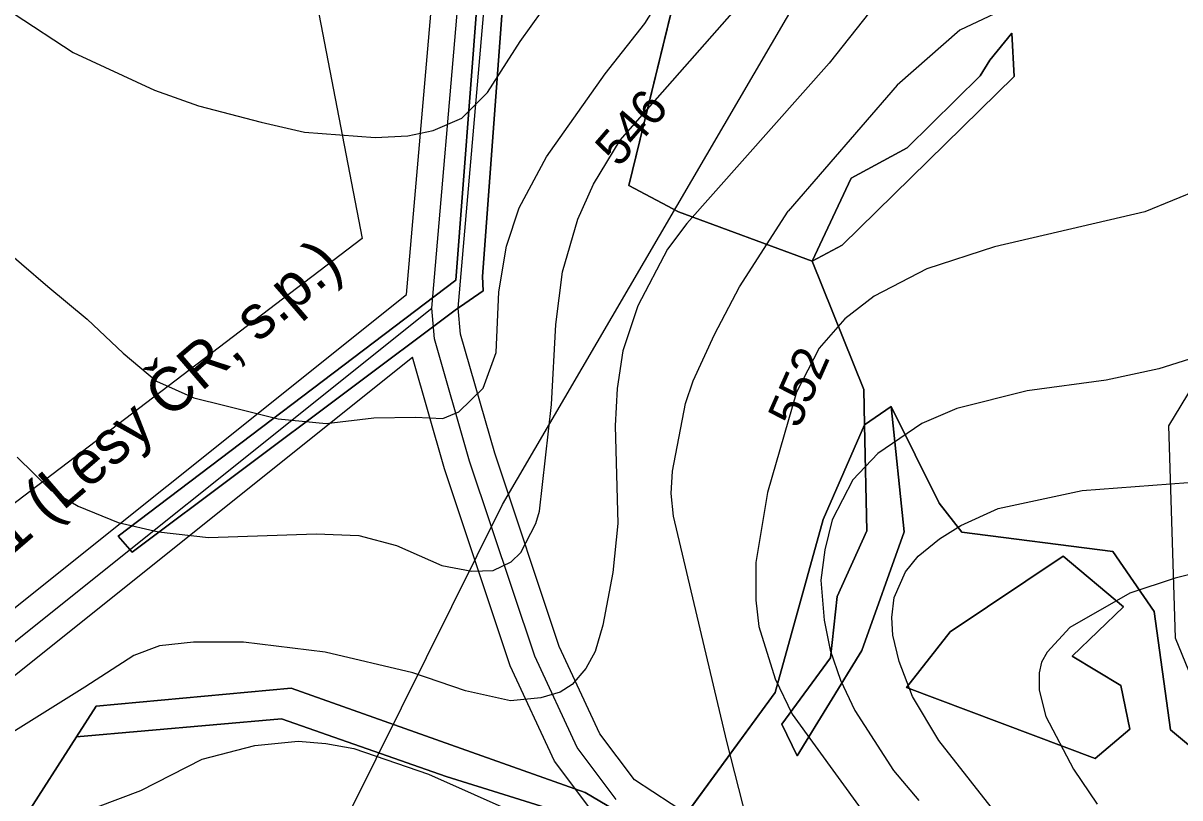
# Model space of a CAD drawing. Extents: x -709418 to -703832, y -1161719 to -1157826.
# Drawn here: x -707566.4 to -707302.8, y -1159133.3 to -1158956.6 of the extents above; entities that cross this region are included whole.
import ezdxf

# ---------------------------------------------------------------- set-up
doc = ezdxf.new("R2010")
doc.units = 0
for name, color, linetype in [('102_obvod PÚ', 7, 'Continuous'), ('120_vrstevnice hlavní', 7, 'Continuous'), ('121_vrstevnice hlavní_popis', 7, 'Continuous'), ('122_vrstevnice základní', 7, 'Continuous'), ('206_TTP_KN', 7, 'Continuous'), ('207_lesní pozemek_KN', 7, 'Continuous'), ('208_vodní plocha_KN', 7, 'Continuous'), ('210_ostatní plocha_KN', 7, 'Continuous'), ('501_vodní tok', 7, 'Continuous'), ('502_vodní tok_popis', 7, 'Continuous'), ('514 odvodnění - LPIS', 7, 'Continuous'), ('735_OP sítí TI', 7, 'Continuous')]:
    doc.layers.add(name, color=color, linetype=linetype)

msp = doc.modelspace()

# ---------------------------------------------------------------- linework, layer by layer
at = {"layer": '102_obvod PÚ'}
for points in [[(-707365.08, -1159108.13), (-707355.13, -1159095.39), (-707329.36, -1159078.16), (-707315.65, -1159089.72), (-707327.29, -1159100.93), (-707316.23, -1159107.64), (-707314.17, -1159117.61), (-707322.09, -1159124.28), (-707365.08, -1159108.13)], [(-707365.08, -1159108.13), (-707322.09, -1159124.28), (-707314.17, -1159117.61), (-707316.23, -1159107.64), (-707327.29, -1159100.93), (-707315.65, -1159089.72), (-707329.36, -1159078.16), (-707355.13, -1159095.39), (-707365.08, -1159108.13)]]:
    msp.add_lwpolyline(points, dxfattribs=at)
at = {"layer": '120_vrstevnice hlavní'}
for points in [[(-707074.93, -1158795.97), (-707086.28, -1158808.58), (-707096.71, -1158820.86), (-707105.42, -1158830.01), (-707116, -1158839.44), (-707124.43, -1158845.72), (-707133.43, -1158850.58), (-707154.14, -1158863.44), (-707179.57, -1158881.15), (-707197.86, -1158894.72), (-707207, -1158900.58), (-707222.43, -1158908.15), (-707234.57, -1158914.73), (-707246.72, -1158922.44), (-707271, -1158935.58), (-707288.15, -1158942.58), (-707299.58, -1158946.3), (-707316.72, -1158950.44), (-707325.29, -1158951.73), (-707336.72, -1158952.44), (-707345, -1158954.43), (-707352.95, -1158958.19), (-707367.18, -1158970.75), (-707392.01, -1158999.44)], [(-707503.73, -1159120.31), (-707497.44, -1159120.88), (-707491.03, -1159121.99), (-707474.03, -1159127.85), (-707442.81, -1159141.78), (-707413.54, -1159152.09), (-707407.13, -1159154.05), (-707402.12, -1159154.05), (-707399.05, -1159152.93), (-707398.21, -1159149.31), (-707400.58, -1159141.88), (-707406.01, -1159120.45), (-707418.15, -1159069.02), (-707418.72, -1159063.88), (-707418.44, -1159058.73), (-707415.44, -1159043.3), (-707413.72, -1159038.16), (-707408.87, -1159027.59), (-707403.15, -1159016.73), (-707392.01, -1158999.44)], [(-707636.08, -1159108.46), (-707633.73, -1159115.9), (-707632.5, -1159127.31), (-707633.33, -1159143.04), (-707636.41, -1159156.18), (-707638.12, -1159164.65), (-707637.59, -1159171.39), (-707634.99, -1159173.46), (-707631.7, -1159173.63), (-707626.52, -1159172.58), (-707621.17, -1159169.28), (-707608.88, -1159158.59), (-707602.16, -1159153.88), (-707591.02, -1159148.59), (-707587.31, -1159148.02), (-707559.3, -1159139.02), (-707539.59, -1159131.59), (-707525.59, -1159124.45), (-707513.59, -1159121.31), (-707503.73, -1159120.31)]]:
    msp.add_lwpolyline(points, dxfattribs=at)
at = {"layer": '122_vrstevnice základní'}
for points in [[(-707160.71, -1158884.19), (-707183.57, -1158905.3), (-707200.57, -1158923.73), (-707211.29, -1158934.01), (-707226.15, -1158945.44), (-707233, -1158949.73), (-707257.58, -1158968.73), (-707269.58, -1158976.73), (-707285.01, -1158988.01), (-707291.86, -1158991.87), (-707310.72, -1158999.59), (-707345.01, -1159007.59), (-707360.44, -1159012.59), (-707372.44, -1159018.87), (-707379.15, -1159024.02), (-707385.01, -1159030.73), (-707390.15, -1159040.73), (-707396.72, -1159063.59), (-707399.44, -1159079.59), (-707399.44, -1159088.16), (-707398.72, -1159094.16), (-707395.01, -1159106.16), (-707391.15, -1159114.16), (-707375.44, -1159135.88)], [(-707568.45, -1158954.44), (-707555.02, -1158963.3), (-707536.45, -1158971.87), (-707526.45, -1158975.44), (-707512.16, -1158979.16), (-707502.26, -1158981.47), (-707486.15, -1158982.65), (-707478.7, -1158982.28), (-707472.99, -1158981.06), (-707466.41, -1158978.27), (-707460.54, -1158972.37), (-707453.11, -1158960.75), (-707443.07, -1158946.72), (-707436.86, -1158935.8), (-707433.42, -1158927.13), (-707430.84, -1158917.08), (-707431.04, -1158907.72)], [(-707567.73, -1159055.59), (-707560.16, -1159063.02), (-707553.88, -1159066.73), (-707544.73, -1159070.45), (-707535.59, -1159072.59), (-707524.16, -1159073.88), (-707499.59, -1159073.02), (-707489.87, -1159073.45), (-707481.3, -1159075.73), (-707471.01, -1159080.3), (-707464.16, -1159081.59), (-707459.3, -1159081.45), (-707455.16, -1159079.45), (-707453.01, -1159077.3), (-707449.58, -1159070.73), (-707448.73, -1159067.88), (-707446.01, -1159043.59), (-707445.01, -1159025.3), (-707443.44, -1159013.3), (-707440.01, -1159001.3), (-707436.44, -1158993.3), (-707430.3, -1158983.3), (-707397.44, -1158945.87)], [(-707520.41, -1159043.76), (-707508.28, -1159046.85), (-707497.37, -1159047.86), (-707486.47, -1159046.63), (-707476.95, -1159046.43), (-707470.72, -1159046.77), (-707467.08, -1159045.2), (-707461.56, -1159039.82), (-707458.63, -1159031.68), (-707457.97, -1159017.83), (-707456.26, -1159007.44), (-707453.36, -1158998.68), (-707447.16, -1158987.06), (-707433.72, -1158968.11), (-707424.74, -1158956.67), (-707418.19, -1158946.27)], [(-707373.44, -1158954.01), (-707382.72, -1158965.73), (-707415.15, -1159002.3), (-707419.58, -1159008.16), (-707426.3, -1159021.02), (-707429.73, -1159031.3), (-707431.01, -1159039.87), (-707431.44, -1159048.45), (-707430.87, -1159070.73), (-707432.01, -1159081.88), (-707434.3, -1159093.88), (-707436.01, -1159099.88), (-707438.16, -1159103.73), (-707441.3, -1159107.45), (-707444.01, -1159109.16), (-707448.44, -1159110.45), (-707455.3, -1159111.16), (-707465.59, -1159108.88), (-707477.59, -1159104.73), (-707497.59, -1159100.02), (-707516.16, -1159097.73), (-707527.59, -1159097.73), (-707535.34, -1159098.56), (-707541.2, -1159100.79), (-707552.35, -1159108.03), (-707584.88, -1159128.31)], [(-707608.88, -1158975.3), (-707560.8, -1159016.67), (-707551.78, -1159024.09), (-707543.63, -1159031.86), (-707536, -1159038.25), (-707527.51, -1159042.04), (-707520.41, -1159043.76)], [(-707279.58, -1159026.59), (-707307.58, -1159035.45), (-707319.58, -1159038.02), (-707337.58, -1159040.45), (-707353.58, -1159044.45), (-707361.58, -1159047.87), (-707371.58, -1159054.73), (-707377.3, -1159060.73), (-707382.01, -1159069.88), (-707383.72, -1159076.73), (-707384.58, -1159083.59), (-707383.87, -1159092.73), (-707382.44, -1159099.59), (-707380.15, -1159106.45), (-707376.87, -1159113.31), (-707368.01, -1159127.02), (-707362.29, -1159133.88)], [(-707313.58, -1159176.45), (-707357.72, -1159120.16), (-707363.72, -1159110.16), (-707366.72, -1159102.16), (-707368.15, -1159096.16), (-707368.44, -1159092.16), (-707367.87, -1159087.59), (-707365.29, -1159081.73), (-707362.44, -1159078.16), (-707357.58, -1159074.16), (-707352.72, -1159071.16), (-707344.15, -1159067.3), (-707325.01, -1159063.16), (-707296.85, -1159061.06)], [(-707290.15, -1159079.73), (-707303.86, -1159083.16), (-707314.15, -1159086.59), (-707327.86, -1159094.45), (-707333.01, -1159100.02), (-707334.29, -1159102.31), (-707334.86, -1159104.73), (-707334.86, -1159108.73), (-707333.29, -1159114.74), (-707327.01, -1159126.74), (-707321.58, -1159134.74)]]:
    msp.add_lwpolyline(points, dxfattribs=at)
at = {"layer": '206_TTP_KN'}
for p, q in [((-707455.68, -1158856.44), (-707467.75, -1159015.17)), ((-707461.71, -1159014.39), (-707450.02, -1158856.67)), ((-707411.29, -1158923.48), (-707428.34, -1158993.63)), ((-707428.34, -1158993.63), (-707417.07, -1158999.62)), ((-707417.07, -1158999.62), (-707386.59, -1159010.83)), ((-707386.59, -1159010.83), (-707374.82, -1159040.16)), ((-707461.56, -1159017.63), (-707461.71, -1159014.39)), ((-707467.75, -1159015.17), (-707544.75, -1159073.6)), ((-707467.91, -1159022.06), (-707461.56, -1159017.63)), ((-707541.57, -1159077.26), (-707467.91, -1159022.06)), ((-707374.82, -1159040.16), (-707374.68, -1159048.22)), ((-707374.68, -1159048.22), (-707384.1, -1159069.77)), ((-707384.1, -1159069.77), (-707395.02, -1159109.23)), ((-707544.75, -1159073.6), (-707541.57, -1159077.26)), ((-707505.29, -1159108.24), (-707549.76, -1159112.32)), ((-707549.76, -1159112.32), (-707505.29, -1159108.24)), ((-707438.29, -1159132.08), (-707505.29, -1159108.24)), ((-707505.29, -1159108.24), (-707438.29, -1159132.08)), ((-707395.02, -1159109.23), (-707419.71, -1159142.98)), ((-707549.76, -1159112.32), (-707554.22, -1159119.32)), ((-707554.22, -1159119.32), (-707549.76, -1159112.32)), ((-707507.54, -1159115.27), (-707554.22, -1159119.32)), ((-707470.01, -1159128.4), (-707507.54, -1159115.27)), ((-707554.22, -1159119.32), (-707565.99, -1159137.76)), ((-707440.09, -1159137.73), (-707470.01, -1159128.4)), ((-707419.71, -1159142.98), (-707438.29, -1159132.08)), ((-707438.29, -1159132.08), (-707419.71, -1159142.98))]:
    msp.add_line(p, q, dxfattribs=at)
for points in [[(-707428.34, -1158993.63), (-707411.29, -1158923.48), (-707376.19, -1158917.54), (-707359.07, -1158915.22), (-707348.97, -1158914.4), (-707351.13, -1158906.64), (-707356.77, -1158906.93), (-707353.27, -1158898.36), (-707338.14, -1158880.74), (-707328.72, -1158852.34), (-707310.6, -1158853.8), (-707307.18, -1158850.51), (-707297.42, -1158846.29)], [(-707278.34, -1159139.92), (-707304.89, -1159117.79), (-707308.6, -1159090.75), (-707318.02, -1159077.05), (-707352.48, -1159072.7), (-707357.62, -1159066.06), (-707368.54, -1159044.01), (-707374.68, -1159048.22), (-707374.82, -1159040.16), (-707386.59, -1159010.83), (-707379.74, -1159007.19), (-707340.5, -1158968.72), (-707341.07, -1158958.88), (-707346.06, -1158965.01), (-707348.27, -1158968.58), (-707364.9, -1158984.99), (-707377.67, -1158991.92), (-707386.59, -1159010.83), (-707417.07, -1158999.62), (-707428.34, -1158993.63)], [(-707565.99, -1159137.76), (-707554.22, -1159119.32), (-707507.54, -1159115.27), (-707470.01, -1159128.4), (-707440.09, -1159137.73)]]:
    msp.add_lwpolyline(points, dxfattribs=at)
at = {"layer": '207_lesní pozemek_KN'}
for p, q in [((-707355.13, -1159095.39), (-707329.36, -1159078.16)), ((-707329.36, -1159078.16), (-707315.65, -1159089.72)), ((-707315.65, -1159089.72), (-707327.29, -1159100.93)), ((-707365.08, -1159108.13), (-707355.13, -1159095.39)), ((-707327.29, -1159100.93), (-707316.23, -1159107.64)), ((-707322.09, -1159124.28), (-707365.08, -1159108.13)), ((-707316.23, -1159107.64), (-707314.17, -1159117.61)), ((-707314.17, -1159117.61), (-707322.09, -1159124.28))]:
    msp.add_line(p, q, dxfattribs=at)
at = {"layer": '208_vodní plocha_KN'}
for p, q in [((-707467.75, -1159015.17), (-707455.68, -1158856.44)), ((-707450.02, -1158856.67), (-707461.71, -1159014.39)), ((-707461.71, -1159014.39), (-707461.56, -1159017.63)), ((-707544.75, -1159073.6), (-707467.75, -1159015.17)), ((-707461.56, -1159017.63), (-707467.91, -1159022.06)), ((-707467.91, -1159022.06), (-707541.57, -1159077.26)), ((-707541.57, -1159077.26), (-707544.75, -1159073.6))]:
    msp.add_line(p, q, dxfattribs=at)
at = {"layer": '210_ostatní plocha_KN'}
for p, q in [((-707346.06, -1158965.01), (-707341.07, -1158958.88)), ((-707341.07, -1158958.88), (-707340.5, -1158968.72)), ((-707348.27, -1158968.58), (-707346.06, -1158965.01)), ((-707340.5, -1158968.72), (-707379.74, -1159007.19)), ((-707364.9, -1158984.99), (-707348.27, -1158968.58)), ((-707377.67, -1158991.92), (-707364.9, -1158984.99)), ((-707386.59, -1159010.83), (-707377.67, -1158991.92)), ((-707379.74, -1159007.19), (-707386.59, -1159010.83)), ((-707374.68, -1159048.22), (-707368.54, -1159044.01)), ((-707368.54, -1159044.01), (-707365.61, -1159072.61)), ((-707374.15, -1159072.35), (-707374.68, -1159048.22)), ((-707380.86, -1159087.33), (-707374.15, -1159072.35)), ((-707365.61, -1159072.61), (-707375.22, -1159099.68)), ((-707382.36, -1159101.36), (-707380.86, -1159087.33)), ((-707393.49, -1159116.45), (-707382.36, -1159101.36)), ((-707375.22, -1159099.68), (-707389.96, -1159123.69)), ((-707389.96, -1159123.69), (-707393.49, -1159116.45))]:
    msp.add_line(p, q, dxfattribs=at)
for points in [[(-707419.71, -1159142.98), (-707395.02, -1159109.23), (-707384.1, -1159069.77), (-707374.68, -1159048.22), (-707374.15, -1159072.35), (-707380.86, -1159087.33), (-707382.36, -1159101.36), (-707393.49, -1159116.45), (-707389.96, -1159123.69), (-707375.22, -1159099.68), (-707365.61, -1159072.61), (-707368.54, -1159044.01), (-707357.62, -1159066.06), (-707352.48, -1159072.7), (-707318.02, -1159077.05), (-707308.6, -1159090.75), (-707304.89, -1159117.79), (-707278.34, -1159139.92)], [(-707365.08, -1159108.13), (-707322.09, -1159124.28), (-707314.17, -1159117.61), (-707316.23, -1159107.64), (-707327.29, -1159100.93), (-707315.65, -1159089.72), (-707329.36, -1159078.16), (-707355.13, -1159095.39), (-707365.08, -1159108.13)]]:
    msp.add_lwpolyline(points, dxfattribs=at)
at = {"layer": '501_vodní tok'}
for points in [[(-707431.27, -1159133.64), (-707440.11, -1159121.8), (-707449.81, -1159100.97), (-707464.65, -1159056.46), (-707472.65, -1159028.58), (-707473.27, -1159021.56), (-707466.93, -1158948.04), (-707455.38, -1158835.34), (-707453.67, -1158804.53), (-707445.22, -1158719.47), (-707444.82, -1158715.51), (-707446.61, -1158687.49)], [(-707613.1, -1159378.85), (-707628.56, -1159344.91), (-707634.98, -1159326.36), (-707640.83, -1159300.4), (-707647.96, -1159259.6), (-707650.1, -1159226.22), (-707643.26, -1159192.84), (-707638.41, -1159178), (-707625.28, -1159154.61), (-707599.41, -1159123.75), (-707584.48, -1159110.53), (-707473.27, -1159021.56)]]:
    msp.add_lwpolyline(points, dxfattribs=at)
at = {"layer": '514 odvodnění - LPIS'}
for points in [[(-707008.65, -1157850.62), (-707020.37, -1157868.34), (-707032.18, -1157909.71), (-706983.9, -1157980.47), (-706961.3, -1157988.78), (-706842.86, -1157929.78), (-706777.34, -1157958.78), (-706811.96, -1158080.45), (-706902.81, -1158081.49), (-707093.53, -1158220.83), (-707105.15, -1158353.92), (-707074.8, -1158383.37), (-706961.71, -1158400.07), (-706842.82, -1158382.87), (-706781.21, -1158533.83), (-706846.65, -1158565.03), (-707110.93, -1158585.03), (-707191.51, -1158614.18), (-707310.74, -1158705.87), (-707472.83, -1158919.53), (-707502.65, -1158935.48), (-707489.16, -1159005.71), (-707569.43, -1159066.92)], [(-707497.47, -1159147.65), (-707457.12, -1159066.36), (-707381.61, -1158936.97), (-707303.69, -1158878.31), (-707096.69, -1158824.65), (-707088.79, -1158844.54), (-707098.48, -1158900.51), (-707196.29, -1158925.83), (-707258.23, -1158970.76), (-707305.34, -1159048.43), (-707303.87, -1159096.76), (-707286.56, -1159139.02)]]:
    msp.add_lwpolyline(points, dxfattribs=at)
at = {"layer": '735_OP sítí TI'}
for points in [[(-707479.03, -1159018.48), (-707479.03, -1159018.48), (-707479.03, -1159018.48), (-707472.91, -1158947.48), (-707461.36, -1158834.87), (-707459.65, -1158804.07), (-707451.19, -1158718.88), (-707450.84, -1158715.41), (-707452.35, -1158691.78)], [(-707410.36, -1159140.14), (-707427.1, -1159129.19), (-707434.94, -1159118.7), (-707444.23, -1159098.75), (-707458.92, -1159054.68), (-707466.72, -1159027.48), (-707467.25, -1159021.55), (-707460.96, -1158948.6), (-707449.4, -1158835.82), (-707447.68, -1158804.99), (-707439.24, -1158720.07), (-707438.8, -1158715.62), (-707440.04, -1158696.21)], [(-707618.56, -1159381.33), (-707634.14, -1159347.14), (-707640.76, -1159328.01), (-707646.72, -1159301.58), (-707653.93, -1159260.31), (-707656.14, -1159225.8), (-707649.07, -1159191.3), (-707643.93, -1159175.58), (-707630.24, -1159151.18), (-707603.73, -1159119.55), (-707588.35, -1159105.93), (-707479.03, -1159018.48)], [(-707607.64, -1159376.36), (-707622.99, -1159342.68), (-707629.2, -1159324.72), (-707634.95, -1159299.22), (-707642, -1159258.89), (-707644.06, -1159226.64), (-707637.45, -1159194.38), (-707632.89, -1159180.42), (-707620.32, -1159158.03), (-707595.1, -1159127.95), (-707580.62, -1159115.12), (-707477.69, -1159032.78)], [(-707435.44, -1159138.08), (-707445.29, -1159124.89), (-707455.4, -1159103.19), (-707470.38, -1159058.24), (-707477.69, -1159032.78)]]:
    msp.add_lwpolyline(points, dxfattribs=at)

# ---------------------------------------------------------------- texts
at = {"layer": '121_vrstevnice hlavní_popis'}
for s, rotation, p in [('546', 49.2288, (-707430.64, -1158989.68)), ('552', 66.192, (-707389.64, -1159049.29))]:
    msp.add_text(s, height=8, rotation=rotation, dxfattribs=at).set_placement(p)
at = {"layer": '502_vodní tok_popis'}
msp.add_text('Bezejmenný vodní tok 01 (Lesy ČR, s.p.)', height=10, rotation=40.7601, dxfattribs=at).set_placement((-707677.27, -1159171.32))

doc.saveas('drawing.dxf')
